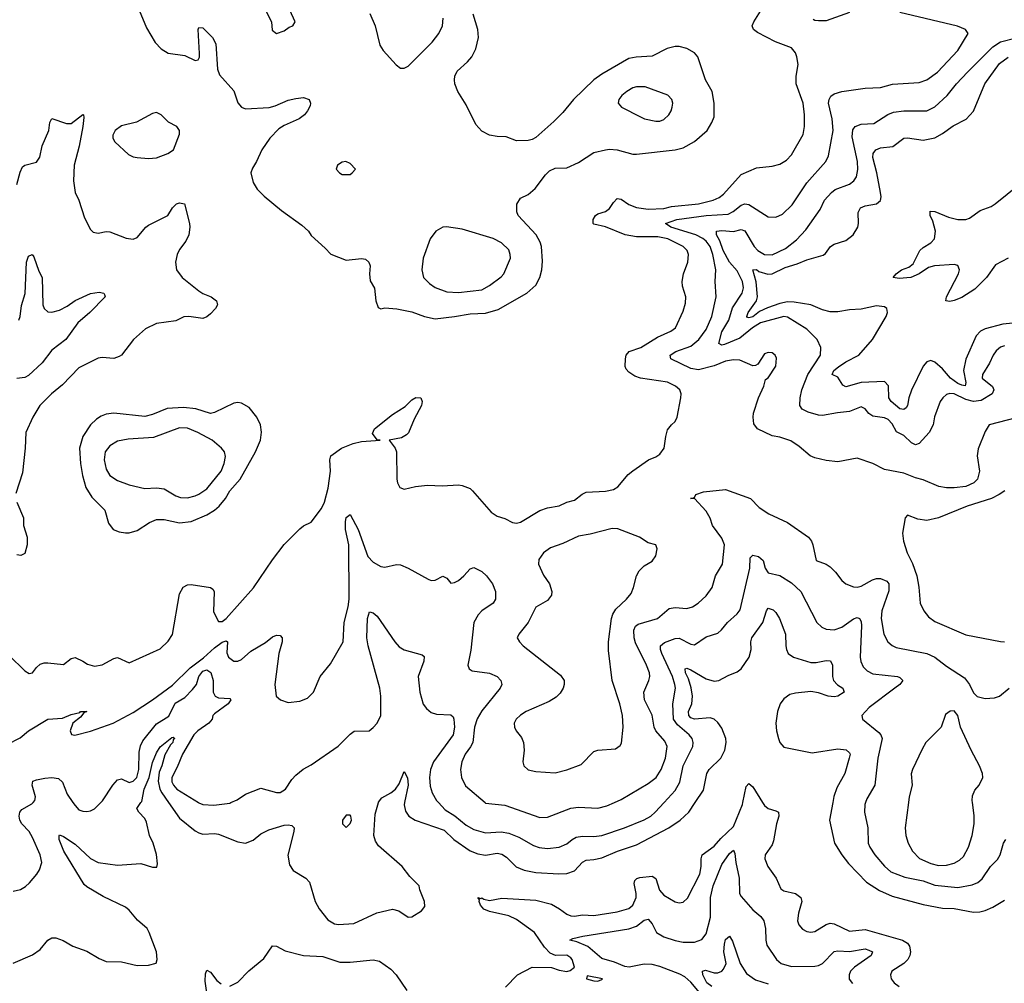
# Model space of a CAD drawing. Header units: inches. Extents: x 1834610 to 2027685, y 642842 to 774116.
# Tile 564 of 632: x 1973564 to 1978649, y 749067 to 754041. Entities that reach past the tile are written whole.
import ezdxf

# ---------------------------------------------------------------- set-up
doc = ezdxf.new("R2010")
doc.units = ezdxf.units.IN
doc.header["$MEASUREMENT"] = 0
doc.layers.add('B9774', color=7, linetype='Continuous')
doc.layers.add('B9775', color=7, linetype='Continuous')

msp = doc.modelspace()

# ---------------------------------------------------------------- linework, layer by layer
at = {"layer": 'B9774', "color": 5}
for points, elevation in [([(1973530, 749542.4), (1973568.8, 749551.2), (1973593.5, 749566.5), (1973614.9, 749585.1), (1973652.8, 749630), (1973667, 749653), (1973678, 749690), (1973670.6, 749730), (1973630, 749820.4), (1973612.5, 749850), (1973574.5, 749890), (1973564.3, 749910), (1973561, 749930), (1973564.8, 749950), (1973575.7, 749964.3), (1973626.6, 749993.4), (1973632.9, 750000)], 440), ([(1973530, 749170.4), (1973630, 749214.6), (1973670, 749241.1), (1973709.8, 749290.2), (1973730, 749302.6), (1973750, 749302.6), (1973788, 749288), (1973838.5, 749258.5), (1973910, 749233.8), (1973974.9, 749194.9), (1974010, 749179.3), (1974090, 749177.5), (1974170, 749158.9), (1974230, 749161.1), (1974268.3, 749171.7), (1974274.5, 749190), (1974269.8, 749230), (1974233.4, 749330), (1974222, 749350), (1974173, 749393), (1974130, 749444), (1974110, 749460.8), (1973994.8, 749514.8), (1973910, 749565.2), (1973897.1, 749577.1), (1973792.5, 749750), (1973768.6, 749810), (1973768, 749830), (1973770, 749833), (1973790, 749825.5), (1973850, 749785.2), (1973930, 749710.9), (1973970, 749690.9), (1974070, 749677.3), (1974190, 749685.7), (1974250, 749667), (1974272.7, 749667.3), (1974276.3, 749683.7), (1974270, 749731.3), (1974253.6, 749790), (1974233.8, 749830), (1974219, 749899), (1974210, 749918.1), (1974179.1, 749950), (1974168.3, 749970), (1974190.4, 750000)], 420), ([(1973839.3, 750000), (1973850, 749984.2), (1973870, 749962.6), (1973890, 749955.3), (1973910, 749954.6), (1973930, 749958), (1973950, 749968.5), (1973982.7, 750000)], 440), ([(1974332.6, 750000), (1974390, 749918.8), (1974470, 749854.5), (1974490, 749843.8), (1974510, 749837.4), (1974570, 749840.7), (1974590, 749837.2), (1974690, 749798.2), (1974729.7, 749790.2), (1974770, 749806), (1974810, 749838), (1974850, 749860.2), (1974930, 749883.5), (1974950, 749885.8), (1974970, 749882), (1974981.1, 749870), (1974980.7, 749850), (1974948.3, 749728.3), (1974958, 749678), (1974975.8, 749650), (1975042, 749610), (1975060.3, 749590), (1975090.1, 749490.1), (1975110, 749451.8), (1975155, 749395), (1975190, 749374.5), (1975210, 749370.7), (1975290, 749375.7), (1975408.4, 749431.6), (1975489.3, 749449.3), (1975521.5, 749441.5), (1975570, 749408.2), (1975590, 749410.5), (1975639.6, 749440.4), (1975656.2, 749463.8), (1975655.1, 749490), (1975630.9, 749550), (1975627.6, 749570), (1975578.8, 749618.8), (1975538.9, 749670), (1975417.4, 749777.4), (1975401.6, 749801.6), (1975393.6, 749830), (1975399.6, 749940.4), (1975416.8, 750000)], 420), ([(1974486.8, 750000), (1974490, 749998), (1974510, 749990.8), (1974567.3, 749987.3), (1974650, 749997.8), (1974655.1, 750000)], 440), ([(1975551.4, 750000), (1975549.1, 749989.1), (1975556.1, 749956.1), (1975573.6, 749930), (1975606.4, 749910), (1975757, 749857), (1975806.9, 749810), (1975890, 749751.2), (1975930, 749735.9), (1975969.2, 749729.2), (1976030, 749738.2), (1976054.4, 749734.4), (1976079, 749719), (1976128.8, 749668.8), (1976170, 749651.6), (1976230, 749639.7), (1976348.4, 749631.6), (1976390, 749633.2), (1976430, 749648.3), (1976470, 749691.8), (1976490, 749702.1), (1976530, 749705.5), (1976570, 749715), (1976651, 749749), (1976750, 749782.1), (1976916.5, 749870), (1976975.7, 749910), (1977019.4, 749950), (1977053.3, 750000)], 420), ([(1975726.5, 750000), (1975762, 749962), (1975811.9, 749931.9), (1975870, 749882.8), (1975910, 749861), (1975970, 749844.1), (1976050, 749849.5), (1976090, 749842.4), (1976141.4, 749821.4), (1976218.5, 749778.5), (1976247.6, 749767.6), (1976290, 749763.7), (1976350, 749770.2), (1976390, 749786.5), (1976417.2, 749810), (1976438.5, 749821.5), (1976470, 749827.2), (1976530, 749825), (1976570, 749830.8), (1976687.6, 749870), (1976790, 749911.5), (1976823.1, 749930), (1976846, 749950), (1976892.6, 750000)], 440), ([(1976072.6, 749047.4), (1976135.6, 749110), (1976210, 749150.2), (1976310, 749148.4), (1976350, 749134.9), (1976390, 749128.5), (1976407, 749133), (1976429, 749150), (1976417.4, 749190), (1976410, 749198.7), (1976390, 749211.6), (1976331.3, 749211.3), (1976303.5, 749223.5), (1976274, 749254), (1976223, 749330), (1976130, 749396), (1976090, 749416), (1975990, 749438.6), (1975961.5, 749450), (1975944.7, 749470), (1975937.2, 749490), (1975938.6, 749498.6), (1975930, 749510.6), (1975945.4, 749505.4), (1975950, 749508.5), (1975960.9, 749500.9), (1975990, 749494.1), (1976054.1, 749505.9), (1976230, 749496.3), (1976310, 749475.6), (1976352.3, 749452.3), (1976390, 749423.5), (1976410, 749415.7), (1976430, 749414.3), (1976470, 749421.3), (1976530, 749416.4), (1976650, 749435.5), (1976710, 749452.7), (1976730.2, 749469.8), (1976747.5, 749510), (1976748.2, 749530), (1976737.6, 749582.4), (1976741.9, 749598.1), (1976752, 749608), (1976767.4, 749612.6), (1976830, 749619.8), (1976848.8, 749608.8), (1976867.7, 749547.7), (1976890, 749521.6), (1976950, 749487.3), (1976970, 749482.6), (1976990, 749485.8), (1977012.6, 749507.4), (1977076.6, 749630), (1977083.1, 749670), (1977083.2, 749710), (1977089, 749731), (1977150, 749774.6), (1977185.2, 749814.8), (1977250, 749875.9), (1977296.9, 749990), (1977299, 750000)], 380), ([(1975967.4, 750000), (1975970, 749997.7), (1976070, 749986.3), (1976250, 749923.2), (1976290, 749924.3), (1976410, 749971), (1976450, 749975.5), (1976550, 749971.7), (1976596.8, 749983.2), (1976635.3, 750000)], 460), ([(1977400.4, 750000), (1977410, 749984.6), (1977430, 749968.8), (1977470, 749957.8), (1977482.6, 749950), (1977484.5, 749930), (1977472.9, 749890), (1977458, 749802), (1977450, 749782.4), (1977413.4, 749730), (1977411.7, 749710), (1977427.8, 749670), (1977471.6, 749610), (1977494.3, 749554.3), (1977510, 749544.6), (1977570, 749530.2), (1977598, 749510), (1977603.6, 749490), (1977586.2, 749430), (1977581.8, 749390), (1977588.3, 749368.2), (1977606.2, 749346.2), (1977630, 749333.7), (1977650, 749331), (1977670, 749334.8), (1977730, 749371.1), (1977750, 749377.1), (1977770, 749373.7), (1977850, 749336.6), (1977930, 749345.7), (1978124, 749290), (1978150, 749274.2), (1978159.5, 749259.5), (1978165.3, 749230), (1978161.6, 749210), (1978150.5, 749189.5), (1978130.1, 749169.9), (1978069.1, 749130), (1978061.8, 749110), (1978065.6, 749090), (1978079.7, 749070), (1978105.4, 749050)], 380), ([(1977763, 750000), (1977747, 749910), (1977772.7, 749790), (1977809.4, 749730), (1977844.8, 749684.8), (1977938.4, 749590), (1978005.5, 749545.5), (1978070, 749516.6), (1978230, 749473.4), (1978330, 749455.7), (1978390, 749452.6), (1978490, 749434.8), (1978523.7, 749436.3), (1978550, 749443.2), (1978590, 749460.9), (1978650, 749496.8)], 420), ([(1977932.8, 750000), (1977929.2, 749990), (1977928, 749950), (1977943.9, 749870), (1977946.5, 749790), (1977954.3, 749770), (1977981.3, 749730), (1978030, 749672.3), (1978062.9, 749642.9), (1978135.1, 749615.1), (1978230, 749595.6), (1978290, 749573.9), (1978410, 749561.3), (1978484.1, 749576), (1978512.1, 749587.9), (1978534.4, 749605.6), (1978577.7, 749670), (1978613.4, 749706.6), (1978627.1, 749730), (1978645.1, 749790), (1978657.6, 749810)], 440), ([(1978154.2, 750000), (1978136.8, 749870), (1978141.1, 749830), (1978153.2, 749790), (1978175.5, 749750), (1978210.8, 749710.7), (1978270, 749685.9), (1978310, 749675.5), (1978350, 749677), (1978390, 749688), (1978417.5, 749702.5), (1978439.1, 749720.9), (1978463.9, 749770), (1978483, 749830), (1978492.9, 749890), (1978493.5, 749933.5), (1978484.4, 750000)], 460), ([(1977084.3, 749010), (1977030, 749072.8), (1976999.7, 749099.7), (1976974.1, 749114.1), (1976870, 749153.9), (1976830, 749164.2), (1976790, 749165.7), (1976711.1, 749151.1), (1976690, 749153.6), (1976635.9, 749175.9), (1976570, 749194.4), (1976497.9, 749257.9), (1976441.6, 749281.6), (1976406, 749290), (1976421.5, 749298.5), (1976472.7, 749310), (1976710, 749349.1), (1976750, 749362.3), (1976790, 749393.4), (1976810, 749397.7), (1976830, 749373.7), (1976853.8, 749330), (1976890, 749307.6), (1976950, 749287.9), (1976990, 749280.1), (1977050, 749280.1), (1977087.4, 749292.6), (1977110, 749322.6), (1977132.1, 749407.8), (1977131.7, 749510), (1977146.4, 749570), (1977190, 749680.7), (1977230, 749736.9), (1977250, 749754.4), (1977257.4, 749737.4), (1977262.3, 749690), (1977279.1, 749610), (1977282.3, 749530), (1977290, 749514.7), (1977350, 749446.5), (1977391.4, 749411.4), (1977406.7, 749390), (1977416.3, 749350), (1977416.9, 749290), (1977423.5, 749263.5), (1977472.2, 749190), (1977496.3, 749170), (1977550, 749154.7), (1977670, 749155.2), (1977690, 749159), (1977710, 749169.4), (1977770, 749230.8), (1977790, 749234.4), (1977850, 749230.5), (1977930, 749244.8), (1977950, 749239), (1977968.7, 749230), (1977961.3, 749210), (1977876.3, 749150), (1977855.5, 749130), (1977847.3, 749110), (1977847.8, 749087.8), (1977865.8, 749065.8)], 360), ([(1977138, 749050), (1977113, 749070), (1977092, 749110), (1977089.8, 749130.2), (1977105.7, 749134.3), (1977150, 749120.5), (1977170, 749120.5), (1977189.9, 749130.1), (1977199.5, 749140.5), (1977212, 749170), (1977201.1, 749230), (1977203.4, 749270), (1977210, 749293), (1977230, 749310.6), (1977245.1, 749285.1), (1977285.3, 749170), (1977317.6, 749117.6), (1977364.6, 749084.6), (1977430, 749063.7)], 340), ([(1974650, 749051.6), (1974690, 749072.3), (1974748.1, 749131.9), (1974825.5, 749194.5), (1974870, 749261.2), (1974890, 749259.3), (1974935.3, 749235.3), (1975030, 749211), (1975130, 749205.7), (1975216.8, 749176.8), (1975270, 749176), (1975390, 749188.9), (1975421.6, 749181.6), (1975480.2, 749140.2), (1975509.2, 749110), (1975562.7, 749030)], 380), ([(1974534.4, 748994.4), (1974521.7, 749078.3), (1974523.8, 749116.2), (1974530, 749134.8), (1974550, 749123.8), (1974582.4, 749082.4), (1974604.1, 749064.1)], 380)]:
    msp.add_lwpolyline(points, dxfattribs=dict(at, elevation=elevation))
for points, elevation in [([(1975270, 749934.5), (1975250, 749934.5), (1975230.8, 749910), (1975231.3, 749890), (1975250, 749871.3), (1975270, 749891.3), (1975277, 749910), (1975275.1, 749930)], 440), ([(1976494, 749106), (1976491.3, 749090), (1976530, 749079.1), (1976550, 749078.8), (1976570, 749086.8), (1976574, 749090)], 380)]:
    msp.add_lwpolyline(points, close=True, dxfattribs=dict(at, elevation=elevation))
at = {"layer": 'B9775', "color": 5}
for points, elevation in [([(1973510, 750759.1), (1973590, 750680.1), (1973613.3, 750666.7), (1973630.7, 750669.3), (1973650, 750696.5), (1973670, 750714.9), (1973690, 750721.6), (1973710, 750721.6), (1973790, 750713), (1973830, 750743), (1973850, 750748.5), (1973890, 750730.1), (1973913.7, 750713.7), (1973950, 750703.5), (1973990, 750711), (1974050, 750743.9), (1974070, 750748.6), (1974130, 750721.2), (1974290, 750793.7), (1974330, 750832.5), (1974352.9, 750867.1), (1974390, 751078), (1974408.6, 751111.4), (1974430, 751123.6), (1974450, 751126), (1974550, 751110.3), (1974561.4, 751101.4), (1974568.8, 751088.8), (1974565.4, 750985.4), (1974590, 750934), (1974610, 750934.9), (1974630, 750950.2), (1974771.9, 751108.1), (1974870, 751252.9), (1974930, 751332.2), (1975010, 751412.7), (1975030, 751428.2), (1975070, 751448.2), (1975122, 751518), (1975138, 751550), (1975156.7, 751623.4), (1975168.6, 751710), (1975165, 751770), (1975171.1, 751790), (1975226.9, 751830), (1975285.6, 751854.4), (1975330, 751863.2), (1975426, 751870), (1975410, 751873.2), (1975386, 751906), (1975396, 751930), (1975490, 752003.2), (1975555.3, 752044.7), (1975590, 752078.7), (1975610, 752090.3), (1975636, 752090), (1975643, 752070), (1975639.5, 752050), (1975600.8, 751979.2), (1975571.4, 751908.6), (1975562, 751898), (1975536.3, 751883.7), (1975472, 751870), (1975503.1, 751830), (1975510.2, 751810.2), (1975512.4, 751670), (1975515.5, 751650), (1975526.6, 751626.6), (1975550, 751618), (1975608.4, 751631.6), (1975670, 751637.7), (1975745.3, 751634.7), (1975830, 751640.5), (1975850, 751636.3), (1975890, 751620.7), (1975902.8, 751610), (1975998.6, 751498.6), (1976030, 751479.3), (1976070, 751466), (1976110, 751445.5), (1976130, 751442), (1976150, 751447.7), (1976250, 751507.4), (1976290, 751520.8), (1976350, 751531.1), (1976390, 751551.6), (1976430, 751561.7), (1976468.2, 751591.8), (1976490, 751602.3), (1976590, 751607), (1976630, 751615.8), (1976654, 751630), (1976707.1, 751692.9), (1976730, 751712.4), (1976810.9, 751769.1), (1976850, 751784.7), (1976870, 751797.7), (1976891.8, 751830), (1976900.4, 751890), (1976910, 751924), (1976929.7, 751950.3), (1976950, 751966.8), (1976959.5, 751990), (1976978, 752090), (1976979.5, 752110), (1976973.3, 752130), (1976951.3, 752150), (1976910, 752169.8), (1976770, 752191.6), (1976741.7, 752201.7), (1976710, 752221), (1976696.5, 752236.5), (1976690.7, 752250.7), (1976692.4, 752290), (1976696.8, 752310), (1976711.2, 752328.8), (1976772.6, 752350), (1976858.2, 752401.8), (1976927, 752433), (1976950.8, 752450), (1976990, 752537.1), (1977002.1, 752577.9), (1977003.7, 752610), (1976986.5, 752666.5), (1976984.7, 752690), (1976992.1, 752730), (1977014.6, 752790), (1977018.2, 752830), (1977010.7, 752850), (1976990.9, 752870), (1976910.8, 752910), (1976860, 752920), (1976750, 752921), (1976691.1, 752931.1), (1976590, 752972.5), (1976530, 752986.5), (1976525.6, 752990), (1976525.4, 753010), (1976538.3, 753030), (1976550, 753038.9), (1976589.5, 753050.5), (1976610, 753065.9), (1976630, 753097.8), (1976650, 753118.2), (1976670, 753115.5), (1976710, 753087.9), (1976750, 753071.3), (1976810, 753064), (1976890, 753067.4), (1976930, 753077.8), (1977070, 753091.6), (1977145.7, 753110), (1977176.5, 753123.5), (1977199.7, 753140.3), (1977290, 753242.7), (1977370, 753277.3), (1977450, 753284.6), (1977490, 753296), (1977524.2, 753315.8), (1977550, 753343.1), (1977610, 753448.4), (1977617.5, 753490), (1977617.2, 753550), (1977609.9, 753609.9), (1977574.9, 753710), (1977574.5, 753750), (1977584.6, 753810), (1977578.4, 753850), (1977571, 753871), (1977550, 753896.2), (1977467.3, 753927.3), (1977375.2, 753975.2), (1977354.7, 753990), (1977347.8, 754010), (1977355.3, 754030), (1977406.9, 754113.1)], 480), ([(1974180.7, 754090), (1974219.3, 753999.3), (1974263.6, 753923.6), (1974294.9, 753890), (1974330, 753867.8), (1974417.2, 753857.2), (1974470, 753830.3), (1974485.8, 753834.2), (1974492.1, 753847.9), (1974493.3, 753866.7), (1974486, 753990), (1974490, 754001.6), (1974510, 753999.1), (1974559.7, 753950), (1974576.9, 753916.9), (1974586.4, 753786.4), (1974596.7, 753756.7), (1974670, 753674), (1974690, 753612.7), (1974709, 753589), (1974730, 753580.6), (1974851.8, 753588.2), (1974883.8, 753596.2), (1974950, 753625.5), (1974990, 753634.7), (1975030, 753640.3), (1975058.8, 753630), (1975066.8, 753610), (1975063.5, 753596.5), (1975050.8, 753570), (1975034.8, 753550), (1975006.8, 753530), (1974930, 753495.8), (1974902.6, 753477.4), (1974856.2, 753430), (1974814.4, 753370), (1974787.6, 753310), (1974765.9, 753274.1), (1974758, 753250), (1974770, 753201.6), (1974790, 753167.2), (1974827, 753130), (1974916.6, 753056.6), (1975021.2, 752981.2), (1975056.3, 752950), (1975070, 752926.8), (1975142.3, 752862.3), (1975170.4, 752830.4), (1975250, 752799.5), (1975330, 752808.7), (1975350, 752804.4), (1975368, 752790), (1975374.4, 752770), (1975370.5, 752730), (1975373.7, 752693.7), (1975396, 752656), (1975402.6, 752590), (1975414.9, 752554.9), (1975428.6, 752548.6), (1975450, 752553.7), (1975511.2, 752548.8), (1975590, 752532.7), (1975654.9, 752510), (1975710, 752497.7), (1975810, 752509.1), (1975890, 752522.5), (1975970, 752526.2), (1976035.4, 752544.6), (1976183.5, 752630), (1976229.9, 752670.1), (1976250.8, 752710), (1976260.7, 752750), (1976264.5, 752795.5), (1976258.4, 752870), (1976252.1, 752892.1), (1976230.7, 752930), (1976139.3, 753030), (1976130.8, 753050), (1976130.8, 753089.2), (1976150, 753119.5), (1976190, 753139.6), (1976225.7, 753170), (1976279.2, 753240.8), (1976299.6, 753260.4), (1976330, 753274.4), (1976390, 753276), (1976450, 753304.4), (1976530, 753356), (1976590, 753370.3), (1976610, 753372.9), (1976649, 753369), (1976730, 753347.9), (1976750, 753346.9), (1976950, 753369.4), (1976990, 753380.6), (1977050, 753413.2), (1977113.9, 753470), (1977139.1, 753510), (1977150, 753539.1), (1977151.3, 753610), (1977140.2, 753670), (1977105.5, 753730), (1977066.8, 753850), (1977048.4, 753870), (1977010, 753892.7), (1976970, 753902.5), (1976950, 753902.8), (1976907.9, 753892.1), (1976830, 753853.2), (1976747.8, 753847.8), (1976710, 753840.5), (1976570, 753760.2), (1976529.1, 753730), (1976423.6, 753630), (1976370, 753562.4), (1976323.4, 753516.6), (1976230, 753434), (1976210, 753423.6), (1976190, 753416.9), (1976130, 753415.1), (1976077, 753437), (1976030, 753438.8), (1975990, 753446), (1975950, 753466.4), (1975920.7, 753500.7), (1975870, 753601.7), (1975826.8, 753670), (1975812.2, 753710), (1975809.8, 753730), (1975811.6, 753750), (1975823.8, 753776.2), (1975877.1, 753822.9), (1975899.1, 753850), (1975919.1, 753890), (1975933.3, 753950), (1975930.9, 753990), (1975906.3, 754070)], 520), ([(1974833.4, 754090), (1974864, 754030), (1974868, 753988), (1974890, 753970.8), (1974930, 753983), (1974956.6, 754003.4), (1974974, 754010), (1974986.6, 754030), (1974958.4, 754090)], 540), ([(1975372.5, 754072.5), (1975400.2, 754010), (1975423.2, 753910), (1975441.4, 753881.4), (1975507.7, 753807.7), (1975530, 753790.5), (1975550, 753790.4), (1975570, 753801.6), (1975694.5, 753925.5), (1975728.9, 753970), (1975748.1, 754010), (1975751.7, 754050)], 540), ([(1978710, 751986.9), (1978570.4, 751949.6), (1978550, 751915.3), (1978514.3, 751825.7), (1978509.3, 751790), (1978521.6, 751710), (1978511.6, 751670), (1978491.2, 751650), (1978450, 751630.9), (1978390, 751625.4), (1978350, 751625.4), (1978311.7, 751631.7), (1978230, 751666.6), (1978190, 751677), (1978130, 751701.1), (1978030, 751719.1), (1977970.7, 751750.7), (1977890, 751778), (1977790, 751759.3), (1977730, 751765), (1977670, 751779), (1977646.3, 751790), (1977590, 751838.4), (1977547.2, 751867.3), (1977490, 751885.7), (1977450, 751893), (1977374, 751930), (1977355.1, 751955.1), (1977351.6, 751990), (1977354.7, 752010), (1977379.7, 752090), (1977406.6, 752150), (1977415.3, 752184.7), (1977430, 752192), (1977470, 752252), (1977473.3, 752293.3), (1977465.2, 752310), (1977450, 752320.9), (1977430, 752323.7), (1977410, 752316), (1977376.8, 752263.2), (1977363.5, 752256.5), (1977350, 752255.1), (1977282.9, 752282.9), (1977250, 752286), (1977210, 752278.8), (1977150, 752255), (1977070, 752233.4), (1977030, 752240.2), (1976926.9, 752290), (1976923.5, 752310), (1976952.3, 752327.7), (1977030, 752355.7), (1977071.9, 752390), (1977110, 752441.8), (1977138.5, 752510), (1977161.7, 752610), (1977156.5, 752690), (1977159.9, 752750), (1977144.4, 752830), (1977129.5, 752870), (1977110, 752898), (1977092.4, 752912.4), (1977055.9, 752930), (1976926.4, 752970), (1976899.7, 752990), (1976958, 753010), (1977110, 753029.7), (1977222.4, 753037.6), (1977249.6, 753050.4), (1977290, 753083.2), (1977310, 753091), (1977330, 753088), (1977430, 753023.2), (1977470, 753022.7), (1977503, 753037), (1977553.9, 753086.1), (1977630, 753198.6), (1977726.9, 753310), (1977741.5, 753338.5), (1977765, 753470), (1977759.4, 753530), (1977742, 753610), (1977743.9, 753630), (1977753.9, 753646.1), (1977770, 753658), (1977810, 753670.2), (1977930, 753687), (1978010, 753691.4), (1978071.6, 753708.4), (1978210, 753717.6), (1978248.3, 753730), (1978303.5, 753770), (1978410, 753882.4), (1978462, 753970), (1978448, 753990), (1978407.5, 754007.5), (1978110, 754078.5)], 460), ([(1977850, 754078.5), (1977730, 754035.4), (1977690, 754034.7), (1977670, 754037.6), (1977662.9, 754042.9)], 460), ([(1978650, 752357.4), (1978630, 752350.5), (1978607.5, 752332.5), (1978591.8, 752310), (1978572.4, 752267.6), (1978535.8, 752210), (1978535.6, 752190), (1978588.1, 752148.1), (1978595.9, 752130), (1978586.4, 752110), (1978530, 752075.7), (1978490, 752070.2), (1978450, 752080.5), (1978390, 752110.4), (1978368, 752112), (1978350, 752107), (1978331.3, 752090), (1978318.8, 752070), (1978289.4, 751990.6), (1978281.7, 751950), (1978261.5, 751910), (1978210, 751854.4), (1978190, 751846.8), (1978170, 751857.6), (1978130, 751894.2), (1978093.3, 751913.2), (1978070, 751954.8), (1978050, 751977.5), (1978030, 751985.6), (1977970, 751994.6), (1977949.2, 752009.2), (1977930, 752032.4), (1977910, 752042.3), (1977850, 752018.8), (1977787.4, 752012.6), (1977710, 751997.8), (1977690, 751999.4), (1977635.8, 752015.8), (1977604.7, 752030), (1977592.9, 752050), (1977595.5, 752090), (1977604.2, 752130), (1977634.5, 752210), (1977699.8, 752310), (1977701, 752350), (1977683.1, 752390), (1977630, 752443.8), (1977530, 752506.5), (1977510, 752509.8), (1977390, 752475.9), (1977348, 752450), (1977283.5, 752396.5), (1977205, 752365), (1977190, 752361.6), (1977175.6, 752370), (1977190, 752430.2), (1977225.8, 752490), (1977245.8, 752554.2), (1977295.8, 752630), (1977302.2, 752657.8), (1977296.4, 752690), (1977270, 752745.4), (1977230, 752790.4), (1977197.4, 752850), (1977179.4, 752899.4), (1977162.5, 752930), (1977162.6, 752950), (1977190, 752953.6), (1977250, 752948.3), (1977290, 752958.5), (1977310, 752951.3), (1977357.5, 752870), (1977376, 752850), (1977410, 752829.6), (1977450, 752827.3), (1977519.4, 752860.6), (1977575.3, 752904.7), (1977623.6, 752956.4), (1977697.8, 753062.2), (1977721.4, 753110), (1977756.5, 753150), (1977776.1, 753163.9), (1977850, 753192.6), (1977871.3, 753208.7), (1977885.4, 753230), (1977892.3, 753267.7), (1977890.8, 753309.2), (1977863.7, 753436.3), (1977867.1, 753472.9), (1977878.3, 753490), (1977910, 753501.9), (1977974.9, 753505.1), (1978048.2, 753551.8), (1978076.6, 753563.4), (1978130, 753570.6), (1978249, 753571), (1978290, 753591), (1978354.8, 753650), (1978402.4, 753710), (1978458.5, 753770), (1978590, 753901.2), (1978630, 753926.8), (1978710, 753947.7)], 440), ([(1978710, 752477.1), (1978642, 752470), (1978550, 752446.1), (1978526.2, 752433.9), (1978503.5, 752410), (1978450, 752288.5), (1978437.9, 752230), (1978450.9, 752169.1), (1978447.9, 752152.1), (1978430, 752153.9), (1978410, 752162.8), (1978371.5, 752190), (1978330, 752239.5), (1978290, 752274.1), (1978270, 752281.5), (1978250, 752275.2), (1978230, 752252.6), (1978170, 752128.3), (1978156.4, 752090), (1978150, 752049.7), (1978142.7, 752037.3), (1978130, 752028.3), (1978110, 752033.4), (1978064.6, 752070), (1978053.5, 752090), (1978050.8, 752150.8), (1978030, 752173.6), (1977910, 752169.1), (1977830, 752146.5), (1977814.6, 752154.6), (1977790, 752196), (1977759.5, 752210), (1977768.8, 752230), (1977792.4, 752250), (1977830, 752275.7), (1977897.7, 752310), (1977968, 752390), (1978038.8, 752510), (1978046.4, 752530), (1978041.7, 752550), (1978030, 752558.4), (1977990, 752564.5), (1977910, 752547.2), (1977850, 752544.1), (1977790, 752532.5), (1977750, 752533.7), (1977710, 752543.2), (1977649.5, 752569.5), (1977563.5, 752583.5), (1977530, 752584.1), (1977490, 752576), (1977426.6, 752553.4), (1977385, 752535), (1977350, 752508.2), (1977330, 752501.6), (1977323.7, 752503.7), (1977320.2, 752510), (1977326.3, 752530), (1977368.7, 752590), (1977374.9, 752610), (1977367.3, 752687.3), (1977350, 752750.3), (1977369, 752751), (1977381.7, 752741.8), (1977428.4, 752728.4), (1977450, 752730.1), (1977517.5, 752762.5), (1977579.5, 752780.5), (1977630, 752801.7), (1977714.4, 752825.6), (1977725.8, 752834.2), (1977751.1, 752870), (1977770, 752881.8), (1977830, 752901.7), (1977868.8, 752931.2), (1977892.3, 752970), (1977896.2, 752990), (1977894.3, 753045.7), (1977906, 753070), (1977930, 753080.2), (1977990, 753091.5), (1978010, 753108.4), (1978013.3, 753126.7), (1978010.6, 753149.4), (1977991.2, 753250), (1977969.9, 753330), (1977972.5, 753350), (1977985, 753370), (1978010, 753379.6), (1978074, 753386), (1978130.7, 753429.3), (1978150, 753431.9), (1978230, 753420.2), (1978290, 753432), (1978330, 753454), (1978385.9, 753494.1), (1978452.2, 753527.8), (1978490.5, 753569.5), (1978549.2, 753710), (1978624.8, 753815.2), (1978670, 753847.2)], 420), ([(1973550, 753190.7), (1973565.9, 753254.1), (1973578.9, 753281.1), (1973590, 753290.4), (1973650, 753306.4), (1973668.7, 753331.3), (1973680.2, 753390), (1973714.2, 753470), (1973719.8, 753510), (1973730, 753531.6), (1973805.6, 753505.6), (1973830, 753505.2), (1973890, 753552.6), (1973893.7, 753550), (1973896, 753536), (1973890.1, 753490.1), (1973871.3, 753388.6), (1973846, 753290), (1973842.3, 753210), (1973850.2, 753150), (1973870.3, 753110), (1973898.2, 753018.2), (1973930, 752958.8), (1973943.9, 752943.9), (1973970, 752938.7), (1974010, 752947.2), (1974030, 752945.7), (1974114.1, 752914.1), (1974150, 752909.2), (1974170, 752916.9), (1974214.8, 752970), (1974230, 752981.3), (1974329.8, 753030.2), (1974353.5, 753070), (1974373.3, 753090), (1974390, 753095.9), (1974415.3, 753090), (1974440.2, 752990), (1974442.7, 752970), (1974438.2, 752930), (1974422.8, 752897.2), (1974390, 752855.8), (1974376.5, 752830), (1974368.2, 752790), (1974373.1, 752750), (1974403.1, 752710), (1974490, 752641.8), (1974510, 752628.1), (1974552.7, 752610), (1974581.3, 752590), (1974585.7, 752570), (1974576, 752550), (1974550, 752522.3), (1974530, 752506.6), (1974510, 752499.2), (1974438, 752510), (1974412.2, 752507.8), (1974370, 752487.3), (1974270, 752473.5), (1974214.1, 752445.9), (1974151.8, 752390), (1974090.1, 752309.9), (1974078, 752302), (1974050, 752292), (1973990, 752297.7), (1973970, 752294.8), (1973870, 752243.5), (1973784.3, 752155.7), (1973728.1, 752110), (1973668.3, 752050), (1973631.1, 751990), (1973594.9, 751910), (1973593, 751830), (1973578, 751702), (1973543.7, 751596.3)], 480), ([(1978670, 752809.8), (1978604.4, 752775.6), (1978557.5, 752710), (1978497.3, 752650), (1978430, 752607.2), (1978391.1, 752591.1), (1978367.4, 752587.4), (1978347.6, 752590), (1978351.4, 752610), (1978412.1, 752730), (1978418, 752750), (1978410, 752772.1), (1978390, 752778.2), (1978289.3, 752770.7), (1978258.3, 752761.7), (1978209.2, 752730), (1978166, 752710), (1978105.4, 752705.4), (1978075.1, 752710), (1978091.3, 752730), (1978118.7, 752750), (1978156.1, 752763.9), (1978179.1, 752780.9), (1978213.4, 752850), (1978230, 752865.5), (1978270, 752890.1), (1978288.7, 752910), (1978294, 752950), (1978280.8, 753000.7), (1978267.2, 753030), (1978267, 753053), (1978290, 753051.9), (1978361.6, 753021.6), (1978409.4, 753009.4), (1978450, 753009.7), (1978470, 753016.6), (1978523.8, 753056.2), (1978582.2, 753077.8), (1978602.3, 753090), (1978726.2, 753190)], 380), ([(1973559.1, 752490), (1973566.8, 752510), (1973574, 752566), (1973591.7, 752628.2), (1973599.2, 752790), (1973610, 752820.4), (1973629.2, 752830), (1973637.8, 752817.8), (1973663, 752743), (1973680.3, 752710), (1973683, 752570), (1973690.2, 752550), (1973710, 752534), (1973730, 752531), (1973770, 752541.5), (1973810, 752562.9), (1973850, 752592.1), (1973930, 752627.3), (1973974, 752634), (1973998, 752630), (1974002.8, 752622.8), (1974004.9, 752610), (1973926.3, 752530), (1973864.2, 752475.8), (1973801.8, 752390), (1973730, 752335), (1973679.6, 752270), (1973610, 752205.1), (1973590, 752194), (1973550, 752188.9)], 460), ([(1976635.3, 750000), (1976670, 750015.2), (1976810, 750099), (1976850.7, 750130), (1976877.7, 750170), (1976900.2, 750230), (1976907.4, 750290), (1976896.4, 750316.4), (1976849.1, 750370), (1976841.1, 750390), (1976830.4, 750450.4), (1976790.7, 750530), (1976786.8, 750570), (1976814.2, 750630), (1976819.3, 750650), (1976817.3, 750670), (1976802, 750710), (1976744.1, 750824.1), (1976737.3, 750850), (1976735.9, 750890), (1976744, 750910), (1976758.3, 750921.7), (1976858.7, 750950), (1976918.2, 751001.8), (1976950, 751007.1), (1977010, 751001.5), (1977038.7, 751010), (1977068.3, 751030), (1977110, 751067.6), (1977141.1, 751110), (1977158.3, 751170), (1977193, 751230), (1977204.7, 751330), (1977190, 751365.6), (1977142.7, 751430), (1977130, 751467.6), (1977110, 751504.2), (1977050, 751569.2), (1977029.2, 751570), (1977050, 751574), (1977055.3, 751590), (1977096.2, 751603.8), (1977210, 751616.5), (1977338.8, 751570), (1977383.6, 751523.6), (1977433.4, 751490), (1977530, 751446), (1977637.6, 751370), (1977653.1, 751350), (1977660.3, 751330), (1977677.3, 751250), (1977730, 751230.3), (1977750, 751217), (1977778, 751190), (1977810, 751146.4), (1977830, 751128.9), (1977870, 751112.9), (1977890, 751112.6), (1977910, 751118), (1977969.3, 751150.7), (1977990, 751156.6), (1978010, 751156.1), (1978042.1, 751142.1), (1978052.8, 751130), (1978053.2, 751093.2), (1978017, 750990), (1978013.1, 750950), (1978026.6, 750870), (1978047.2, 750830), (1978070, 750810.2), (1978090, 750801), (1978250, 750769.4), (1978290.1, 750750.1), (1978350, 750703.8), (1978443.9, 750643.9), (1978470.2, 750610.2), (1978490, 750566), (1978508.3, 750548.3), (1978550, 750537.1), (1978599.3, 750540.7), (1978624, 750550), (1978674, 750590)], 460), ([(1978652.4, 751610), (1978622.6, 751590), (1978583.7, 751570), (1978457, 751530), (1978310, 751469.8), (1978250, 751455.9), (1978203.5, 751463.5), (1978150, 751482.9), (1978137.1, 751470), (1978123.2, 751390), (1978128.1, 751350), (1978146.9, 751290), (1978174.8, 751234.8), (1978197.6, 751170), (1978208.1, 751111.9), (1978214.8, 751030), (1978233.8, 750990), (1978258.5, 750958.5), (1978290, 750935.5), (1978450, 750865.6), (1978630, 750831), (1978650, 750830.2)], 480), ([(1973549.1, 751550), (1973584.5, 751470), (1973583.2, 751430), (1973603, 751370), (1973602.7, 751330), (1973590, 751285.6), (1973570, 751275.4), (1973550, 751279.1)], 480), ([(1973499.6, 750300.4), (1973566, 750334), (1973610, 750370.6), (1973708.7, 750430), (1973784.7, 750435.3), (1973830, 750454.9), (1973874.6, 750465.4), (1973878, 750470), (1973910.7, 750470.7), (1973896, 750464), (1973878.4, 750441.6), (1973838, 750410), (1973824.7, 750370), (1973831.3, 750351.3), (1973848.2, 750348.2), (1973928.9, 750368.9), (1974046, 750410), (1974150, 750465.6), (1974250.3, 750529.7), (1974353.4, 750606.6), (1974444.8, 750695.2), (1974513.7, 750746.4), (1974570, 750798.4), (1974610, 750827.7), (1974630, 750835.5), (1974638, 750830), (1974633, 750773), (1974642, 750750), (1974670, 750730.2), (1974690, 750729.3), (1974710, 750739.3), (1974758.5, 750781.5), (1974833.2, 750826.8), (1974870, 750855.5), (1974890, 750864), (1974910, 750862.4), (1974919.5, 750850), (1974919.7, 750830), (1974902.9, 750770), (1974882.4, 750610), (1974888, 750550), (1974911, 750530), (1974950, 750517.1), (1975010, 750523), (1975050, 750538.4), (1975081.3, 750570), (1975116, 750650), (1975170, 750716.4), (1975234.7, 750830), (1975239.3, 750930), (1975259.9, 751010), (1975265.3, 751050), (1975263.6, 751330), (1975247.3, 751410), (1975246.4, 751450), (1975250, 751471), (1975270, 751487.3), (1975311.6, 751410), (1975361.5, 751270), (1975390, 751240.2), (1975430, 751218.7), (1975450, 751214.9), (1975510, 751228.5), (1975530, 751226.7), (1975570.3, 751210.3), (1975672.8, 751152.8), (1975690, 751147), (1975710, 751148.5), (1975750, 751168.4), (1975770, 751159.3), (1975790, 751133), (1975810, 751136.4), (1975830, 751147), (1975858.7, 751170), (1975890, 751206), (1975910, 751213.4), (1975950, 751193.4), (1975974.6, 751170), (1976005.7, 751130), (1976021.8, 751090), (1976021, 751050), (1976010.1, 751029.9), (1975950.2, 750990), (1975931.2, 750970), (1975909.4, 750930), (1975893.8, 750786.2), (1975879.1, 750710), (1975886, 750690), (1975900.9, 750680.9), (1975990, 750668.1), (1976030, 750650.2), (1976049, 750630), (1976053.8, 750610), (1976045.5, 750590), (1975950, 750473.3), (1975927.1, 750432.9), (1975913.3, 750390), (1975903.5, 750310), (1975892.5, 750287.5), (1975864.1, 750250), (1975847.6, 750210), (1975840.7, 750170), (1975845.4, 750130), (1975867.3, 750087.3), (1975967.4, 750000)], 460), ([(1976892.6, 750000), (1976950, 750061.6), (1976974, 750106), (1976991, 750190), (1977039.8, 750290), (1977042.5, 750310), (1977036.8, 750330), (1977022.4, 750350), (1976960.8, 750400.8), (1976940.8, 750430), (1976936.6, 750510), (1976950.4, 750590), (1976948.3, 750610), (1976934.8, 750650), (1976879.7, 750770), (1976872.8, 750790), (1976873.6, 750810), (1976894, 750826), (1976950, 750846.7), (1976970, 750848.8), (1977030, 750816.9), (1977050, 750814.9), (1977110, 750855.8), (1977170, 750874.9), (1977189, 750891), (1977220.4, 750930), (1977270, 750974), (1977284.9, 750995.1), (1977334.5, 751210), (1977336.4, 751263.6), (1977350, 751276.9), (1977379.3, 751270), (1977404, 751250), (1977414, 751210), (1977430, 751186), (1977490, 751171.8), (1977550, 751134.7), (1977598.5, 751090), (1977680.2, 750930), (1977706.3, 750906.3), (1977730, 750895.2), (1977770, 750891), (1977810, 750905), (1977870, 750947.8), (1977890, 750955.9), (1977901.3, 750950), (1977910, 750934), (1977911.6, 750911.6), (1977905.2, 750750), (1977907.9, 750727.9), (1977920.7, 750700.7), (1977940.8, 750680.8), (1977970, 750665.2), (1978098, 750650), (1978110, 750646), (1978124.4, 750630), (1978108.9, 750610), (1978084.2, 750590), (1977951.6, 750490), (1977912.7, 750450), (1977917.1, 750430), (1978001.6, 750361.6), (1978012.2, 750350), (1978018.9, 750330), (1977996, 750230), (1977981.3, 750090), (1977940, 750020), (1977932.8, 750000)], 440), ([(1977053.3, 750000), (1977096.4, 750063.6), (1977112.5, 750150), (1977125.2, 750170), (1977185.5, 750230), (1977206.1, 750270), (1977212.4, 750310), (1977210.3, 750330), (1977190, 750383.8), (1977170, 750413.4), (1977150, 750429.9), (1977130, 750436.7), (1977050, 750429.9), (1977030, 750438.1), (1977020.2, 750450), (1977017.5, 750470), (1977034.8, 750510), (1977039.4, 750550), (1977032.3, 750592.3), (1977018.7, 750638.7), (1977002.8, 750670), (1977001.3, 750690), (1977010, 750693.7), (1977030, 750685.7), (1977110, 750639.2), (1977150, 750626.4), (1977174.5, 750630), (1977223.3, 750656.7), (1977270, 750675.4), (1977290, 750691.1), (1977332.3, 750750), (1977341.5, 750790), (1977340.7, 750830), (1977345.8, 750850), (1977401.9, 750930), (1977420.8, 750990), (1977430, 751004.2), (1977455.3, 750995.3), (1977470, 750981.2), (1977488.3, 750950), (1977519.8, 750870), (1977521, 750810), (1977524.1, 750790), (1977533.8, 750770), (1977560.4, 750750), (1977650, 750723), (1977677.1, 750722.8), (1977730, 750732.6), (1977750.9, 750730.9), (1977762.6, 750710), (1977761.2, 750650), (1977767.7, 750630), (1977787.5, 750607.5), (1977814.9, 750590), (1977822.3, 750570), (1977790.3, 750550), (1977770, 750546.5), (1977739.6, 750550), (1977690, 750565.8), (1977650, 750572.8), (1977570, 750564.6), (1977542.4, 750557.6), (1977510, 750536.2), (1977492.2, 750510), (1977477.2, 750470), (1977468.8, 750410), (1977472.3, 750370), (1977482.3, 750330), (1977490.2, 750310), (1977510, 750286.7), (1977656.7, 750256.7), (1977790, 750278), (1977832.9, 750272.9), (1977850, 750257.1), (1977852.7, 750250), (1977848.5, 750230), (1977825, 750150), (1977784.5, 750075.5), (1977768.5, 750031.5), (1977763, 750000)], 420), ([(1974655.1, 750000), (1974686.4, 750013.6), (1974730, 750042.9), (1974810, 750074.4), (1974890, 750052.6), (1974910, 750052.7), (1974936.9, 750070), (1974970, 750119.1), (1974990, 750140.7), (1975027.9, 750172.1), (1975070, 750195.5), (1975209.6, 750290.4), (1975270, 750354), (1975292.1, 750367.9), (1975369.3, 750370.7), (1975390, 750386.8), (1975410, 750410.8), (1975429.6, 750450), (1975428.4, 750550), (1975423.9, 750590), (1975364.1, 750810), (1975357.1, 750850), (1975360.3, 750950), (1975370, 750983.8), (1975390, 750980.3), (1975410, 750961.7), (1975500.7, 750830), (1975524.2, 750804.2), (1975550, 750789.1), (1975643.4, 750763.4), (1975653.7, 750753.7), (1975651.1, 750730), (1975622.5, 750650), (1975630.1, 750570), (1975647.8, 750507.8), (1975665, 750485), (1975690, 750465.8), (1975716.4, 750456.4), (1975790, 750452.6), (1975802, 750442), (1975806.7, 750430), (1975809.4, 750389.4), (1975802.4, 750350), (1975701.5, 750210), (1975685.4, 750170), (1975680.8, 750130), (1975684.1, 750084.1), (1975694.2, 750050), (1975717.1, 750010), (1975726.5, 750000)], 440), ([(1973982.7, 750000), (1973991.5, 750008.5), (1974045.4, 750090), (1974070, 750117.1), (1974090, 750121.9), (1974130, 750103.9), (1974150, 750110.1), (1974168.7, 750130), (1974179.9, 750170), (1974180.5, 750259.5), (1974187.8, 750292.2), (1974200.6, 750319.4), (1974270, 750407), (1974334.3, 750445.7), (1974367.4, 750512.6), (1974417.2, 750542.8), (1974456.3, 750583.7), (1974476.4, 750610), (1974490, 750651.3), (1974510, 750678.7), (1974530, 750685.7), (1974550.7, 750670.7), (1974562.6, 750630), (1974563.6, 750570), (1974573, 750550), (1974590, 750540.4), (1974650, 750536.5), (1974655.3, 750530), (1974640.2, 750510), (1974570, 750458.8), (1974562.3, 750450), (1974558.8, 750430), (1974541.5, 750410), (1974484.4, 750370), (1974463.4, 750350), (1974405.6, 750250), (1974377.3, 750182.7), (1974349.1, 750130), (1974350, 750107.7), (1974358.1, 750090), (1974375.8, 750070), (1974486.8, 750000)], 440), ([(1978484.4, 750000), (1978483, 750010), (1978484.7, 750035.3), (1978496.6, 750063.4), (1978519, 750090), (1978539, 750130), (1978537.2, 750150), (1978520.7, 750190), (1978477.7, 750270), (1978423.6, 750390), (1978409, 750450), (1978390, 750473.2), (1978370, 750472.7), (1978345.8, 750454.2), (1978323, 750390), (1978244.4, 750310), (1978224.2, 750275.8), (1978175.6, 750170), (1978169, 750149), (1978173.4, 750090), (1978158.3, 750030), (1978154.2, 750000)], 460), ([(1974190.4, 750000), (1974194.5, 750005.5), (1974207.2, 750070), (1974233.4, 750130), (1974250, 750207.2), (1974270, 750256.5), (1974290, 750288.3), (1974350, 750336.5), (1974357.5, 750337.5), (1974365.5, 750330), (1974356.7, 750323.3), (1974354.6, 750310), (1974342.3, 750297.7), (1974314.1, 750245.9), (1974298.4, 750190), (1974283.7, 750156.3), (1974279.7, 750110), (1974287.8, 750070), (1974297.3, 750050), (1974332.6, 750000)], 420), ([(1975416.8, 750000), (1975417.5, 750002.5), (1975435, 750025), (1975480.7, 750050), (1975504.5, 750070), (1975523.6, 750096.4), (1975550, 750160.7), (1975567.4, 750127.4), (1975570.6, 750090.6), (1975551.4, 750000)], 420), ([(1973632.9, 750000), (1973642.4, 750010), (1973645.5, 750030), (1973628.7, 750090), (1973631.8, 750110), (1973650, 750118.2), (1973693.3, 750126.7), (1973730, 750129.5), (1973764.7, 750124.7), (1973785.1, 750105.1), (1973810, 750043.6), (1973839.3, 750000)], 440), ([(1977299, 750000), (1977316.4, 750083.6), (1977330, 750099.2), (1977350, 750081.3), (1977400.4, 750000)], 380)]:
    msp.add_lwpolyline(points, dxfattribs=dict(at, elevation=elevation))
for points, elevation in [([(1976750, 753694.2), (1976730, 753689.7), (1976699.5, 753670), (1976673.7, 753650), (1976658, 753630), (1976655.8, 753610), (1976673, 753590), (1976770, 753539), (1976791, 753530), (1976850, 753517.7), (1976870, 753517.4), (1976890, 753525.3), (1976916.2, 753550), (1976929.4, 753570), (1976934.5, 753590), (1976937, 753610), (1976931.8, 753630), (1976911.2, 753651.2), (1976794.1, 753694.1)], 540), ([(1974270, 753562), (1974250, 753557.6), (1974167.1, 753513), (1974090, 753493.4), (1974056.5, 753470), (1974045.7, 753445.7), (1974045.6, 753430), (1974055.5, 753410), (1974125.1, 753345.1), (1974150, 753333.5), (1974170, 753330.6), (1974230, 753325.3), (1974270, 753327.6), (1974329.7, 753350), (1974359.2, 753370), (1974389.4, 753450), (1974389.3, 753470), (1974376, 753490), (1974332.9, 753512.9), (1974295.1, 753550)], 520), ([(1975249.1, 753309.1), (1975230, 753306), (1975204.7, 753290), (1975198, 753270), (1975216, 753250), (1975230, 753243), (1975270, 753242.8), (1975282, 753250), (1975298, 753270), (1975270, 753299)], 540), ([(1975768.6, 752971.4), (1975750, 752969.7), (1975713, 752950), (1975684.2, 752910), (1975647.9, 752810), (1975640.8, 752750), (1975650.2, 752710), (1975679.7, 752679.7), (1975710, 752658.8), (1975770, 752637.1), (1975830, 752633.9), (1975950, 752646.5), (1975989.6, 752670), (1976050, 752714.6), (1976064.4, 752730), (1976098.7, 752810), (1976098, 752830), (1976090, 752853.3), (1976053, 752890), (1976010, 752911.6), (1975850, 752960.4)], 540), ([(1974690, 752065.1), (1974670, 752062), (1974570, 752013.1), (1974550, 752008.9), (1974472.9, 752032.9), (1974410, 752039.6), (1974325.5, 752034.5), (1974250, 752003.6), (1974210, 751993.8), (1974050, 752010.5), (1974010, 752004.7), (1973984.7, 751995.3), (1973960.6, 751979.4), (1973930.2, 751950), (1973889.5, 751890), (1973873, 751830), (1973877.5, 751750), (1973888.7, 751688.7), (1973906.3, 751626.3), (1973936.5, 751576.5), (1974003.2, 751510), (1974023, 751443), (1974046.4, 751410), (1974076.9, 751396.9), (1974110, 751392.4), (1974130, 751393.2), (1974170, 751404.7), (1974234.5, 751445.5), (1974270, 751460.5), (1974310, 751460.5), (1974390, 751443.6), (1974450, 751450.1), (1974530, 751485), (1974570, 751508.6), (1974593.6, 751530), (1974626.7, 751570), (1974650, 751610.1), (1974703.1, 751670), (1974782.5, 751810), (1974808.5, 751870), (1974812.5, 751912.5), (1974807, 751950), (1974788.6, 751990), (1974750, 752039.7), (1974710, 752062.3)], 520), ([(1974390, 751933.9), (1974255.8, 751884.2), (1974124.6, 751875.4), (1974070, 751866.2), (1974030, 751842), (1974006, 751810), (1973999.8, 751770), (1974010, 751720.4), (1974030, 751689.2), (1974070, 751662.3), (1974130, 751641), (1974210, 751620.7), (1974270, 751625.2), (1974310, 751619.1), (1974370, 751582.9), (1974394.4, 751574.4), (1974430, 751572.5), (1974470, 751583.5), (1974490, 751591.8), (1974530, 751619.7), (1974604.6, 751710), (1974620.3, 751750), (1974627, 751787), (1974622.6, 751810), (1974606.6, 751830), (1974557.7, 751870), (1974484.4, 751910), (1974430, 751932.4)], 540), ([(1976624.7, 751415.3), (1976510, 751385.5), (1976450, 751375.8), (1976370, 751337.7), (1976305, 751315), (1976268.7, 751290), (1976244.9, 751255.1), (1976244.1, 751230), (1976270, 751174.4), (1976300.4, 751130), (1976312.7, 751090), (1976310.5, 751070), (1976290, 751042.7), (1976230, 751009.2), (1976190.3, 750929.7), (1976142, 750870), (1976134, 750850), (1976144.9, 750830), (1976164.9, 750810), (1976357, 750657), (1976376.5, 750630), (1976376.9, 750610), (1976370.2, 750589.8), (1976355, 750565), (1976335, 750545), (1976298.6, 750521.4), (1976180.5, 750470), (1976150, 750451.1), (1976128.2, 750430), (1976118, 750410), (1976119.1, 750390), (1976127.7, 750370), (1976155.6, 750335.6), (1976166.4, 750310), (1976168.7, 750270), (1976162.4, 750210), (1976168.2, 750190), (1976190, 750168.9), (1976230, 750160.3), (1976330, 750154.4), (1976390, 750168.8), (1976463.1, 750196.9), (1976530, 750264), (1976550, 750270.4), (1976642, 750278), (1976665.8, 750294.2), (1976672.5, 750307.5), (1976681.1, 750390), (1976677.3, 750450), (1976664.1, 750510), (1976623.7, 750630), (1976605.2, 750785.2), (1976605.8, 750830), (1976619.8, 750950), (1976626.9, 750973.1), (1976642.2, 750997.8), (1976698.5, 751050), (1976721.4, 751078.6), (1976735, 751110), (1976748.8, 751170), (1976763.3, 751196.7), (1976790, 751222.6), (1976830, 751246.7), (1976850, 751273.4), (1976857.2, 751310), (1976849, 751330), (1976810, 751341.6), (1976766, 751370), (1976653.9, 751413.9)], 480)]:
    msp.add_lwpolyline(points, close=True, dxfattribs=dict(at, elevation=elevation))

doc.saveas('drawing.dxf')
